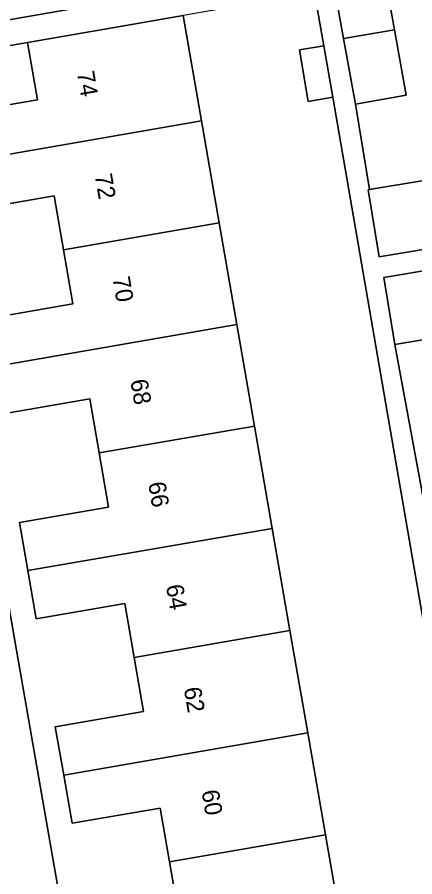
# Model space of a CAD drawing. Extents: x 162879 to 165540, y 384011 to 385181.
# Drawn here: x 164534.44 to 164557.43, y 384340.62 to 384390.38 of the extents above; entities that cross this region are included whole.
import ezdxf

# ---------------------------------------------------------------- set-up
doc = ezdxf.new("R2010")
doc.units = 0
for name, color, linetype in [('IMGEO_Erf', 7, 'Continuous'), ('IMGEO_Pand', 7, 'Continuous'), ('IMGEO_Pand_nummerreeks', 7, 'Continuous'), ('IMGEO_Voetpad_open', 7, 'Continuous')]:
    doc.layers.add(name, color=color, linetype=linetype)

msp = doc.modelspace()

# ---------------------------------------------------------------- linework, layer by layer
at = {"layer": 'IMGEO_Erf'}
for points in [[(164562.408, 384397.11), (164561.344, 384403.319), (164560.277, 384409.538), (164560.032, 384410.968), (164559.187, 384415.896), (164552.034, 384414.61), (164553.173, 384408.209), (164550.298, 384407.698), (164550.738, 384405.248), (164553.419, 384405.73), (164554.077, 384402.069), (164554.757, 384398.281), (164551.824, 384397.753), (164552.658, 384392.794), (164555.591, 384393.321), (164556.25, 384389.655), (164556.929, 384385.872), (164553.996, 384385.344), (164554.815, 384380.403), (164557.954, 384380.923), (164558.597, 384377.048), (164565.626, 384378.344), (164564.538, 384384.691), (164563.473, 384390.9)], [(164549.809, 384402.106), (164544.144, 384401.098), (164544.404, 384399.632), (164540.62, 384398.959), (164540.366, 384400.383), (164534.774, 384399.389), (164529.226, 384398.402), (164529.474, 384397.004), (164525.739, 384396.339), (164525.487, 384397.752), (164519.65, 384396.714), (164521.163, 384387.977), (164526.925, 384388.998), (164526.371, 384392.191), (164530.062, 384392.832), (164530.617, 384389.639), (164541.824, 384391.617), (164541.27, 384394.81), (164544.961, 384395.451), (164545.516, 384392.258), (164551.365, 384393.29)], [(164569.932, 384364.536), (164568.908, 384370.508), (164567.752, 384377.246), (164558.875, 384375.773), (164559.505, 384371.976), (164556.275, 384371.441), (164561.775, 384341.569), (164564.78, 384342.12), (164565.439, 384338.526), (164566.153, 384334.634), (164563.148, 384334.083), (164563.535, 384331.691), (164575.221, 384333.693), (164574.136, 384340.018), (164573.069, 384346.244), (164572.043, 384352.227), (164570.987, 384358.381)]]:
    msp.add_lwpolyline(points, close=True, dxfattribs=at)
for points in [[(164566.149, 384307.752), (164552.678, 384385.749), (164551.262, 384385.507), (164550.754, 384388.483), (164552.17, 384388.725), (164551.626, 384391.809), (164544.027, 384390.468), (164545.085, 384384.377), (164546.112, 384378.468), (164547.133, 384372.589), (164548.155, 384366.711), (164549.183, 384360.791), (164550.21, 384354.882), (164551.239, 384348.958), (164552.266, 384343.047), (164553.289, 384337.16), (164554.314, 384331.262), (164555.346, 384325.321), (164556.377, 384319.386), (164557.414, 384313.419), (164560.37, 384313.929)], [(164530.5, 384384.718), (164535.602, 384385.604), (164535.028, 384388.905), (164528.484, 384387.777)], [(164532.548, 384372.892), (164537.663, 384373.781), (164537.12, 384376.908), (164536.577, 384380.033), (164531.469, 384379.145)], [(164543.784, 384338.366), (164543.243, 384341.482), (164542.701, 384344.601), (164537.61, 384343.717), (164537.125, 384346.51), (164536.639, 384349.306), (164541.739, 384350.192), (164541.195, 384353.318), (164540.652, 384356.443), (164535.543, 384355.556), (164535.059, 384358.342), (164534.574, 384361.131), (164539.723, 384362.026), (164539.18, 384365.155), (164538.636, 384368.287), (164533.503, 384367.395)], [(164532.656, 384363.578), (164542.86, 384305.194)]]:
    msp.add_lwpolyline(points, dxfattribs=at)
at = {"layer": 'IMGEO_Pand'}
for points in [[(164553.312, 384389.149), (164556.25, 384389.655), (164555.591, 384393.321), (164552.658, 384392.794)], [(164530.984, 384381.932), (164545.085, 384384.377), (164544.027, 384390.468), (164539.955, 384389.761), (164535.028, 384388.905), (164535.602, 384385.604), (164530.5, 384384.718)], [(164553.312, 384389.149), (164553.996, 384385.344), (164556.929, 384385.872), (164556.25, 384389.655)], [(164552.678, 384385.749), (164552.17, 384388.725), (164550.754, 384388.483), (164551.262, 384385.507)], [(164546.112, 384378.468), (164545.085, 384384.377), (164530.984, 384381.932), (164531.469, 384379.145), (164536.577, 384380.033), (164537.12, 384376.908)], [(164557.954, 384380.923), (164554.815, 384380.403), (164554.725, 384380.388), (164555.368, 384376.512), (164558.597, 384377.048)], [(164546.112, 384378.468), (164537.12, 384376.908), (164537.663, 384373.781), (164532.548, 384372.892), (164533.026, 384370.142), (164547.133, 384372.589)], [(164558.875, 384375.773), (164558.862, 384375.852), (164555.633, 384375.317), (164556.275, 384371.441), (164559.505, 384371.976)], [(164548.155, 384366.711), (164547.133, 384372.589), (164533.026, 384370.142), (164533.503, 384367.395), (164538.636, 384368.287), (164539.18, 384365.155)], [(164548.155, 384366.711), (164539.18, 384365.155), (164539.723, 384362.026), (164534.574, 384361.131), (164535.059, 384358.342), (164549.183, 384360.791)], [(164550.21, 384354.882), (164549.183, 384360.791), (164535.059, 384358.342), (164535.543, 384355.556), (164540.652, 384356.443), (164541.195, 384353.318)], [(164551.239, 384348.958), (164550.21, 384354.882), (164541.195, 384353.318), (164541.739, 384350.192), (164536.639, 384349.306), (164537.125, 384346.51)], [(164551.239, 384348.958), (164537.125, 384346.51), (164537.61, 384343.717), (164542.701, 384344.601), (164543.243, 384341.482), (164552.266, 384343.047)], [(164543.243, 384341.482), (164543.784, 384338.366), (164538.684, 384337.48), (164539.165, 384334.71), (164553.289, 384337.16), (164552.266, 384343.047)]]:
    msp.add_lwpolyline(points, close=True, dxfattribs=at)
at = {"layer": 'IMGEO_Voetpad_open'}
for points in [[(164558.597, 384377.048), (164555.368, 384376.512), (164554.725, 384380.388), (164554.815, 384380.403), (164553.996, 384385.344), (164553.312, 384389.149), (164552.658, 384392.794)], [(164551.626, 384391.809), (164552.17, 384388.725), (164552.678, 384385.749), (164566.149, 384307.752)], [(164541.824, 384391.617), (164530.617, 384389.639), (164528.234, 384389.225), (164528.484, 384387.777), (164535.028, 384388.905), (164539.955, 384389.761), (164544.027, 384390.468)], [(164561.775, 384341.569), (164556.275, 384371.441), (164555.633, 384375.317), (164558.862, 384375.852)], [(164490.773, 384312.183), (164492.169, 384312.43), (164492.149, 384312.57), (164490.966, 384319.254), (164532.992, 384326.57), (164534.171, 384319.915), (164535.772, 384310.976), (164537.143, 384302.704), (164542.076, 384303.524), (164541.858, 384304.785), (164542.86, 384305.194), (164532.656, 384363.578)]]:
    msp.add_lwpolyline(points, dxfattribs=at)

# ---------------------------------------------------------------- texts
at = {"layer": 'IMGEO_Pand_nummerreeks'}
for s, p in [('74', (164537.884, 384387.178)), ('72', (164538.914, 384381.238)), ('70', (164539.944, 384375.289)), ('68', (164540.974, 384369.346)), ('66', (164542.003, 384363.407)), ('64', (164543.032, 384357.464)), ('62', (164544.062, 384351.524)), ('60', (164545.092, 384345.575))]:
    msp.add_text(s, height=1, rotation=279.8288, dxfattribs=at).set_placement(p)

doc.saveas('drawing.dxf')
